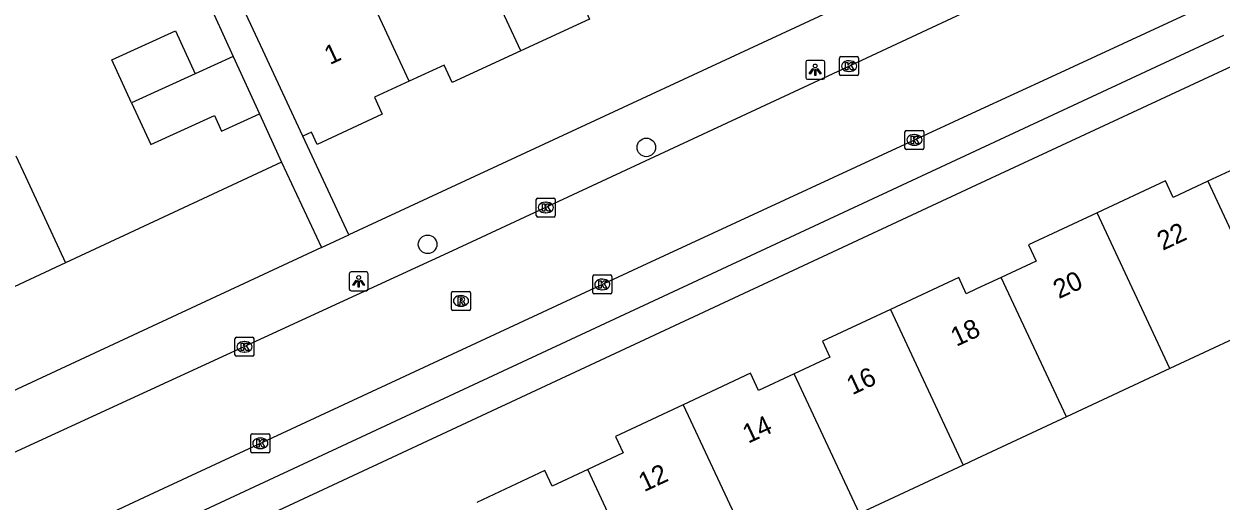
# Model space of a CAD drawing. Extents: x 160037 to 160839, y 385326 to 386441.
# Drawn here: x 160449.9 to 160512.9, y 386134 to 386159.1 of the extents above; entities that cross this region are included whole.
import ezdxf

# ---------------------------------------------------------------- set-up
doc = ezdxf.new("R2010")
doc.units = 0
for name, color, linetype in [('IMGEO_Boom', 7, 'Continuous'), ('IMGEO_Groenvoorziening', 7, 'Continuous'), ('IMGEO_Kolk', 7, 'Continuous'), ('IMGEO_Lichtpunt', 7, 'Continuous'), ('IMGEO_Pand', 7, 'Continuous'), ('IMGEO_Pand_nummerreeks', 7, 'Continuous'), ('IMGEO_Rijbaan_lokaal_open', 7, 'Continuous'), ('IMGEO_Rioolput', 7, 'Continuous'), ('IMGEO_Voetpad_open', 7, 'Continuous')]:
    doc.layers.add(name, color=color, linetype=linetype)

msp = doc.modelspace()

# ---------------------------------------------------------------- linework, layer by layer
at = {"layer": 'IMGEO_Boom'}
for centre in [(160482.619, 386152.597), (160471.108, 386147.49)]:
    msp.add_circle(centre, 0.489, dxfattribs=at)
at = {"layer": 'IMGEO_Groenvoorziening'}
msp.add_lwpolyline([(160463.426, 386151.821), (160452.057, 386146.524)], dxfattribs=at)
at = {"layer": 'IMGEO_Kolk'}
for p, q in [((160492.786, 386156.451), (160492.786, 386157.303)), ((160492.861, 386157.377), (160493.713, 386157.377)), ((160493.274, 386157.157), (160493.299, 386157.157)), ((160493.787, 386157.303), (160493.787, 386156.451)), ((160493.713, 386156.377), (160492.861, 386156.377)), ((160493.297, 386156.597), (160493.272, 386156.597)), ((160496.225, 386152.563), (160496.225, 386153.415)), ((160496.3, 386153.489), (160497.152, 386153.489)), ((160496.713, 386153.269), (160496.738, 386153.269)), ((160497.226, 386153.415), (160497.226, 386152.563)), ((160496.736, 386152.709), (160496.711, 386152.709)), ((160497.152, 386152.489), (160496.3, 386152.489)), ((160476.826, 386149.004), (160476.826, 386149.856)), ((160476.901, 386149.93), (160477.753, 386149.93)), ((160477.314, 386149.71), (160477.339, 386149.71)), ((160477.827, 386149.856), (160477.827, 386149.004)), ((160477.753, 386148.93), (160476.901, 386148.93)), ((160477.337, 386149.15), (160477.312, 386149.15)), ((160479.799, 386144.951), (160479.799, 386145.803)), ((160479.874, 386145.877), (160480.726, 386145.877)), ((160480.287, 386145.657), (160480.312, 386145.657)), ((160480.8, 386145.803), (160480.8, 386144.951)), ((160480.31, 386145.097), (160480.285, 386145.097)), ((160480.726, 386144.877), (160479.874, 386144.877)), ((160460.97, 386141.667), (160460.97, 386142.519)), ((160461.045, 386142.593), (160461.897, 386142.593)), ((160461.971, 386142.519), (160461.971, 386141.667)), ((160461.458, 386142.373), (160461.483, 386142.373)), ((160461.897, 386141.593), (160461.045, 386141.593)), ((160461.481, 386141.813), (160461.456, 386141.813)), ((160461.802, 386136.584), (160461.802, 386137.436)), ((160461.877, 386137.51), (160462.729, 386137.51)), ((160462.803, 386137.436), (160462.803, 386136.584)), ((160462.29, 386137.29), (160462.315, 386137.29)), ((160462.729, 386136.51), (160461.877, 386136.51)), ((160462.313, 386136.73), (160462.288, 386136.73))]:
    msp.add_line(p, q, dxfattribs=at)
for points in [[(160492.786, 386156.451), (160492.786, 386157.303)], [(160492.861, 386157.377), (160493.713, 386157.377)], [(160493.107, 386157.077), (160493.23, 386157.077), (160493.23, 386156.926), (160493.36, 386157.077), (160493.524, 386157.077), (160493.378, 386156.926), (160493.531, 386156.677), (160493.379, 386156.677), (160493.294, 386156.841), (160493.23, 386156.774), (160493.23, 386156.677), (160493.107, 386156.677), (160493.107, 386157.077)], [(160493.787, 386157.303), (160493.787, 386156.451)], [(160493.713, 386156.377), (160492.861, 386156.377)], [(160496.225, 386152.563), (160496.225, 386153.415)], [(160496.3, 386153.489), (160497.152, 386153.489)], [(160496.546, 386153.189), (160496.669, 386153.189), (160496.669, 386153.038), (160496.799, 386153.189), (160496.963, 386153.189), (160496.817, 386153.038), (160496.97, 386152.789), (160496.818, 386152.789), (160496.733, 386152.953), (160496.669, 386152.886), (160496.669, 386152.789), (160496.546, 386152.789), (160496.546, 386153.189)], [(160497.226, 386153.415), (160497.226, 386152.563)], [(160497.152, 386152.489), (160496.3, 386152.489)], [(160476.826, 386149.004), (160476.826, 386149.856)], [(160476.901, 386149.93), (160477.753, 386149.93)], [(160477.147, 386149.63), (160477.27, 386149.63), (160477.27, 386149.479), (160477.4, 386149.63), (160477.564, 386149.63), (160477.418, 386149.479), (160477.571, 386149.23), (160477.419, 386149.23), (160477.334, 386149.394), (160477.27, 386149.327), (160477.27, 386149.23), (160477.147, 386149.23), (160477.147, 386149.63)], [(160477.827, 386149.856), (160477.827, 386149.004)], [(160477.753, 386148.93), (160476.901, 386148.93)], [(160479.799, 386144.951), (160479.799, 386145.803)], [(160479.874, 386145.877), (160480.726, 386145.877)], [(160480.8, 386145.803), (160480.8, 386144.951)], [(160480.12, 386145.577), (160480.243, 386145.577), (160480.243, 386145.426), (160480.373, 386145.577), (160480.537, 386145.577), (160480.391, 386145.426), (160480.544, 386145.177), (160480.392, 386145.177), (160480.307, 386145.341), (160480.243, 386145.274), (160480.243, 386145.177), (160480.12, 386145.177), (160480.12, 386145.577)], [(160480.726, 386144.877), (160479.874, 386144.877)], [(160460.97, 386141.667), (160460.97, 386142.519)], [(160461.045, 386142.593), (160461.897, 386142.593)], [(160461.971, 386142.519), (160461.971, 386141.667)], [(160461.291, 386142.293), (160461.414, 386142.293), (160461.414, 386142.142), (160461.544, 386142.293), (160461.708, 386142.293), (160461.562, 386142.142), (160461.715, 386141.893), (160461.563, 386141.893), (160461.478, 386142.057), (160461.414, 386141.99), (160461.414, 386141.893), (160461.291, 386141.893), (160461.291, 386142.293)], [(160461.897, 386141.593), (160461.045, 386141.593)], [(160461.802, 386136.584), (160461.802, 386137.436)], [(160461.877, 386137.51), (160462.729, 386137.51)], [(160462.803, 386137.436), (160462.803, 386136.584)], [(160462.123, 386137.21), (160462.246, 386137.21), (160462.246, 386137.059), (160462.376, 386137.21), (160462.54, 386137.21), (160462.394, 386137.059), (160462.547, 386136.81), (160462.395, 386136.81), (160462.31, 386136.974), (160462.246, 386136.907), (160462.246, 386136.81), (160462.123, 386136.81), (160462.123, 386137.21)], [(160462.729, 386136.51), (160461.877, 386136.51)]]:
    msp.add_lwpolyline(points, dxfattribs=at)
for centre, start, end in [((160492.863, 386157.301), 91.55205, 178.44795), ((160492.863, 386157.301), 91.55205, 178.44795), ((160493.711, 386157.301), 1.55205, 88.44795), ((160493.711, 386157.301), 1.55205, 88.44795), ((160492.863, 386156.453), 181.55205, 268.44795), ((160492.863, 386156.453), 181.55205, 268.44795), ((160493.711, 386156.453), 271.55205, 358.44795), ((160493.711, 386156.453), 271.55205, 358.44795), ((160496.302, 386153.413), 91.55205, 178.44795), ((160496.302, 386153.413), 91.55205, 178.44795), ((160497.15, 386153.413), 1.55205, 88.44795), ((160497.15, 386153.413), 1.55205, 88.44795), ((160496.302, 386152.565), 181.55205, 268.44795), ((160496.302, 386152.565), 181.55205, 268.44795), ((160497.15, 386152.565), 271.55205, 358.44795), ((160497.15, 386152.565), 271.55205, 358.44795), ((160476.903, 386149.854), 91.55205, 178.44795), ((160476.903, 386149.854), 91.55205, 178.44795), ((160477.751, 386149.854), 1.55205, 88.44795), ((160477.751, 386149.854), 1.55205, 88.44795), ((160476.903, 386149.006), 181.55205, 268.44795), ((160476.903, 386149.006), 181.55205, 268.44795), ((160477.751, 386149.006), 271.55205, 358.44795), ((160477.751, 386149.006), 271.55205, 358.44795), ((160479.876, 386145.801), 91.55205, 178.44795), ((160479.876, 386145.801), 91.55205, 178.44795), ((160480.724, 386145.801), 1.55205, 88.44795), ((160480.724, 386145.801), 1.55205, 88.44795), ((160479.876, 386144.953), 181.55205, 268.44795), ((160479.876, 386144.953), 181.55205, 268.44795), ((160480.724, 386144.953), 271.55205, 358.44795), ((160480.724, 386144.953), 271.55205, 358.44795), ((160461.047, 386142.517), 91.55205, 178.44795), ((160461.047, 386142.517), 91.55205, 178.44795), ((160461.895, 386142.517), 1.55205, 88.44795), ((160461.895, 386142.517), 1.55205, 88.44795), ((160461.047, 386141.669), 181.55205, 268.44795), ((160461.047, 386141.669), 181.55205, 268.44795), ((160461.895, 386141.669), 271.55205, 358.44795), ((160461.895, 386141.669), 271.55205, 358.44795), ((160461.879, 386137.434), 91.55205, 178.44795), ((160461.879, 386137.434), 91.55205, 178.44795), ((160462.727, 386137.434), 1.55205, 88.44795), ((160462.727, 386137.434), 1.55205, 88.44795), ((160461.879, 386136.586), 181.55205, 268.44795), ((160461.879, 386136.586), 181.55205, 268.44795), ((160462.727, 386136.586), 271.55205, 358.44795), ((160462.727, 386136.586), 271.55205, 358.44795)]:
    msp.add_arc(centre, 0.0765, start, end, dxfattribs=at)
for centre, major_axis, ratio, start_param, end_param in [((160493.273, 386156.877), (-0.387, 0.002), 0.722429, 4.712389, 7.853982), ((160493.298, 386156.877), (-0.39, 0.002), 0.717154, 1.570796, 4.712389), ((160496.712, 386152.989), (-0.387, 0.002), 0.722429, 4.712389, 7.853982), ((160496.737, 386152.989), (-0.39, 0.002), 0.717154, 1.570796, 4.712389), ((160477.313, 386149.43), (-0.387, 0.002), 0.722429, 4.712389, 7.853982), ((160477.338, 386149.43), (-0.39, 0.002), 0.717154, 1.570796, 4.712389), ((160480.286, 386145.377), (-0.387, 0.002), 0.722429, 4.712389, 7.853982), ((160480.311, 386145.377), (-0.39, 0.002), 0.717154, 1.570796, 4.712389), ((160461.457, 386142.093), (-0.387, 0.002), 0.722429, 4.712389, 7.853982), ((160461.482, 386142.093), (-0.39, 0.002), 0.717154, 1.570796, 4.712389), ((160462.289, 386137.01), (-0.387, 0.002), 0.722429, 4.712389, 7.853982), ((160462.314, 386137.01), (-0.39, 0.002), 0.717154, 1.570796, 4.712389)]:
    msp.add_ellipse(centre, major_axis=major_axis, ratio=ratio, start_param=start_param, end_param=end_param, dxfattribs=at)
at = {"layer": 'IMGEO_Lichtpunt'}
for p, q in [((160491.007, 386157.086), (160491.007, 386156.279)), ((160491.007, 386157.086), (160491.007, 386156.279)), ((160491.909, 386157.181), (160491.101, 386157.181)), ((160491.909, 386157.181), (160491.101, 386157.181)), ((160492.003, 386156.279), (160492.003, 386157.086)), ((160492.003, 386156.279), (160492.003, 386157.086)), ((160491.101, 386156.185), (160491.909, 386156.185)), ((160491.101, 386156.185), (160491.909, 386156.185)), ((160466.982, 386145.945), (160466.982, 386145.138)), ((160466.982, 386145.945), (160466.982, 386145.138)), ((160467.884, 386146.04), (160467.076, 386146.04)), ((160467.884, 386146.04), (160467.076, 386146.04)), ((160467.978, 386145.138), (160467.978, 386145.945)), ((160467.978, 386145.138), (160467.978, 386145.945)), ((160467.076, 386145.044), (160467.884, 386145.044)), ((160467.076, 386145.044), (160467.884, 386145.044))]:
    msp.add_line(p, q, dxfattribs=at)
for points in [[(160491.381, 386156.75), (160491.42, 386156.722), (160491.232, 386156.46), (160491.194, 386156.487), (160491.381, 386156.75)], [(160491.483, 386156.702), (160491.53, 386156.702), (160491.53, 386156.38), (160491.483, 386156.38), (160491.483, 386156.702)], [(160491.593, 386156.722), (160491.631, 386156.749), (160491.818, 386156.487), (160491.779, 386156.459), (160491.593, 386156.722)], [(160467.356, 386145.609), (160467.395, 386145.581), (160467.207, 386145.319), (160467.169, 386145.346), (160467.356, 386145.609)], [(160467.458, 386145.561), (160467.505, 386145.561), (160467.505, 386145.239), (160467.458, 386145.239), (160467.458, 386145.561)], [(160467.568, 386145.581), (160467.606, 386145.608), (160467.793, 386145.346), (160467.754, 386145.318), (160467.568, 386145.581)]]:
    msp.add_lwpolyline(points, dxfattribs=at)
for centre in [(160491.506, 386156.884), (160467.481, 386145.743)]:
    msp.add_circle(centre, 0.0994, dxfattribs=at)
for centre, start, end in [((160491.101, 386157.086), 90, 180), ((160491.101, 386157.086), 90, 180), ((160491.909, 386157.086), 0, 90), ((160491.909, 386157.086), 0, 90), ((160491.101, 386156.279), 180, 270), ((160491.101, 386156.279), 180, 270), ((160491.909, 386156.279), 270, 0), ((160491.909, 386156.279), 270, 360), ((160467.076, 386145.945), 90, 180), ((160467.076, 386145.945), 90, 180), ((160467.884, 386145.945), 0, 90), ((160467.884, 386145.945), 0, 90), ((160467.076, 386145.138), 180, 270), ((160467.076, 386145.138), 180, 270), ((160467.884, 386145.138), 270, 0), ((160467.884, 386145.138), 270, 360)]:
    msp.add_arc(centre, 0.0946, start, end, dxfattribs=at)
at = {"layer": 'IMGEO_Pand'}
for points in [[(160476.012, 386157.682), (160472.192, 386165.906)], [(160470.14, 386156.085), (160466.751, 386163.383)], [(160464.541, 386153.181), (160462.437, 386157.717), (160461.038, 386160.733)], [(160481.052, 386161.091), (160479.217, 386160.24), (160479.626, 386159.358), (160476.012, 386157.682)], [(160455.533, 386154.938), (160454.497, 386157.202), (160457.846, 386158.735), (160458.882, 386156.471)], [(160476.012, 386157.682), (160472.401, 386156.007), (160471.971, 386156.935), (160470.14, 386156.085)], [(160460.874, 386157.383), (160458.882, 386156.471)], [(160460.874, 386157.383), (160462.252, 386154.372)], [(160458.882, 386156.471), (160455.533, 386154.938)], [(160470.14, 386156.085), (160468.31, 386155.236), (160468.723, 386154.345), (160465.289, 386152.753), (160464.994, 386153.391), (160464.541, 386153.181)], [(160455.533, 386154.938), (160456.538, 386152.743), (160459.887, 386154.275), (160460.26, 386153.46), (160462.252, 386154.372)], [(160517.676, 386153.645), (160517.348, 386153.492), (160517.044, 386154.143), (160513.585, 386152.527), (160513.987, 386151.666), (160512.162, 386150.813)], [(160449.438, 386152.147), (160449.946, 386151.057), (160452.057, 386146.524)], [(160512.162, 386150.813), (160510.34, 386149.962), (160509.935, 386150.828), (160506.336, 386149.146)], [(160512.162, 386150.813), (160515.591, 386143.481)], [(160506.336, 386149.146), (160502.734, 386147.463), (160503.134, 386146.608), (160501.295, 386145.749)], [(160510.168, 386140.947), (160506.336, 386149.146)], [(160452.057, 386146.524), (160444.483, 386142.996)], [(160501.295, 386145.749), (160500, 386145.144), (160499.455, 386144.889), (160499.06, 386145.736), (160495.472, 386144.059)], [(160504.728, 386138.404), (160501.295, 386145.749)], [(160495.472, 386144.059), (160491.886, 386142.383), (160492.275, 386141.551), (160490.4, 386140.675)], [(160495.472, 386144.059), (160499.297, 386135.867)], [(160515.591, 386143.481), (160510.168, 386140.947)], [(160490.4, 386140.675), (160488.525, 386139.798), (160488.105, 386140.697), (160484.552, 386139.036)], [(160493.835, 386133.314), (160490.4, 386140.675)], [(160510.168, 386140.947), (160504.728, 386138.404)], [(160484.552, 386139.036), (160480.998, 386137.375), (160481.407, 386136.5), (160479.532, 386135.624)], [(160484.552, 386139.036), (160488.41, 386130.779)], [(160504.728, 386138.404), (160500, 386136.195), (160499.297, 386135.867)], [(160479.532, 386135.624), (160477.66, 386134.749), (160477.276, 386135.571), (160473.695, 386133.898)], [(160482.982, 386128.242), (160479.532, 386135.624)], [(160499.297, 386135.867), (160493.835, 386133.314)]]:
    msp.add_lwpolyline(points, dxfattribs=at)
at = {"layer": 'IMGEO_Rijbaan_lokaal_open'}
for points in [[(160584.496, 386199.23), (160578.3, 386196.35), (160560.025, 386187.912), (160537.655, 386177.434), (160513.219, 386166.121), (160500, 386159.992), (160493.941, 386157.182), (160472.422, 386147.141), (160446.399, 386135.166), (160443.987, 386134.037)], [(160448.936, 386130.762), (160449.091, 386130.835), (160456.466, 386134.298), (160482.402, 386146.356), (160500, 386154.507), (160503.949, 386156.335), (160514.984, 386161.455)]]:
    msp.add_lwpolyline(points, dxfattribs=at)
at = {"layer": 'IMGEO_Rioolput'}
for p, q in [((160472.438, 386145.009), (160473.29, 386145.009)), ((160472.363, 386144.083), (160472.363, 386144.935)), ((160472.851, 386144.789), (160472.876, 386144.789)), ((160473.364, 386144.935), (160473.364, 386144.083)), ((160473.29, 386144.009), (160472.438, 386144.009)), ((160472.874, 386144.229), (160472.849, 386144.229))]:
    msp.add_line(p, q, dxfattribs=at)
for points in [[(160472.438, 386145.009), (160473.29, 386145.009)], [(160472.363, 386144.083), (160472.363, 386144.935)], [(160472.952, 386144.707), (160472.7, 386144.709), (160472.7, 386144.309)], [(160472.7, 386144.309), (160472.824, 386144.309), (160472.824, 386144.471), (160472.835, 386144.471)], [(160472.878, 386144.628), (160472.824, 386144.628), (160472.824, 386144.547)], [(160472.824, 386144.547), (160472.876, 386144.547)], [(160472.882, 386144.442), (160472.953, 386144.309), (160473.093, 386144.309), (160473.028, 386144.435)], [(160473.364, 386144.935), (160473.364, 386144.083)], [(160473.29, 386144.009), (160472.438, 386144.009)]]:
    msp.add_lwpolyline(points, dxfattribs=at)
for centre, radius, start, end in [((160472.44, 386144.933), 0.0765, 91.55205, 178.44795), ((160472.44, 386144.933), 0.0765, 91.55205, 178.44795), ((160473.288, 386144.933), 0.0765, 1.55205, 88.44795), ((160473.288, 386144.933), 0.0765, 1.55205, 88.44795), ((160472.834, 386144.418), 0.0533, 26.02933, 88.69889), ((160472.86, 386144.736), 0.19, 274.7715, 282.96867), ((160472.884, 386144.532), 0.0964, 77.00612, 93.18647), ((160472.898, 386144.589), 0.0378, 276.66336, 79.67722), ((160472.951, 386144.597), 0.109, 350.36119, 89.41601), ((160472.949, 386144.597), 0.112, 277.58423, 350.98172), ((160472.933, 386144.382), 0.108, 29.51342, 73.79051), ((160472.44, 386144.085), 0.0765, 181.55205, 268.44795), ((160472.44, 386144.085), 0.0765, 181.55205, 268.44795), ((160473.288, 386144.085), 0.0765, 271.55205, 358.44795), ((160473.288, 386144.085), 0.0765, 271.55205, 358.44795)]:
    msp.add_arc(centre, radius, start, end, dxfattribs=at)
for centre, major_axis, ratio, start_param, end_param in [((160472.85, 386144.509), (-0.387, 0.002), 0.722429, 4.712389, 7.853982), ((160472.875, 386144.509), (-0.39, 0.002), 0.717154, 1.570796, 4.712389)]:
    msp.add_ellipse(centre, major_axis=major_axis, ratio=ratio, start_param=start_param, end_param=end_param, dxfattribs=at)
at = {"layer": 'IMGEO_Voetpad_open'}
for points in [[(160510.951, 386168.427), (160500, 386163.354), (160466.958, 386147.984)], [(160456.788, 386166.377), (160460.874, 386157.383)], [(160512.99, 386158.487), (160452.239, 386130.163)], [(160449.995, 386127.289), (160500, 386150.617), (160515.697, 386157.924)], [(160462.252, 386154.372), (160463.426, 386151.821)], [(160466.958, 386147.984), (160464.541, 386153.181)], [(160463.426, 386151.821), (160465.524, 386147.317)], [(160465.524, 386147.317), (160466.958, 386147.984)], [(160465.524, 386147.317), (160444.659, 386137.611)]]:
    msp.add_lwpolyline(points, dxfattribs=at)

# ---------------------------------------------------------------- texts
at = {"layer": 'IMGEO_Pand_nummerreeks'}
for s, rotation, p in [('1', 24.92968, (160465.966, 386156.928)), ('22', 24.97808, (160509.793, 386147.148)), ('20', 24.97808, (160504.325, 386144.6)), ('18', 24.97808, (160498.932, 386142.087)), ('16', 24.97808, (160493.454, 386139.536)), ('14', 24.97523, (160487.98, 386136.986)), ('12', 24.97808, (160482.503, 386134.434))]:
    msp.add_text(s, height=1, rotation=rotation, dxfattribs=at).set_placement(p)

doc.saveas('drawing.dxf')
